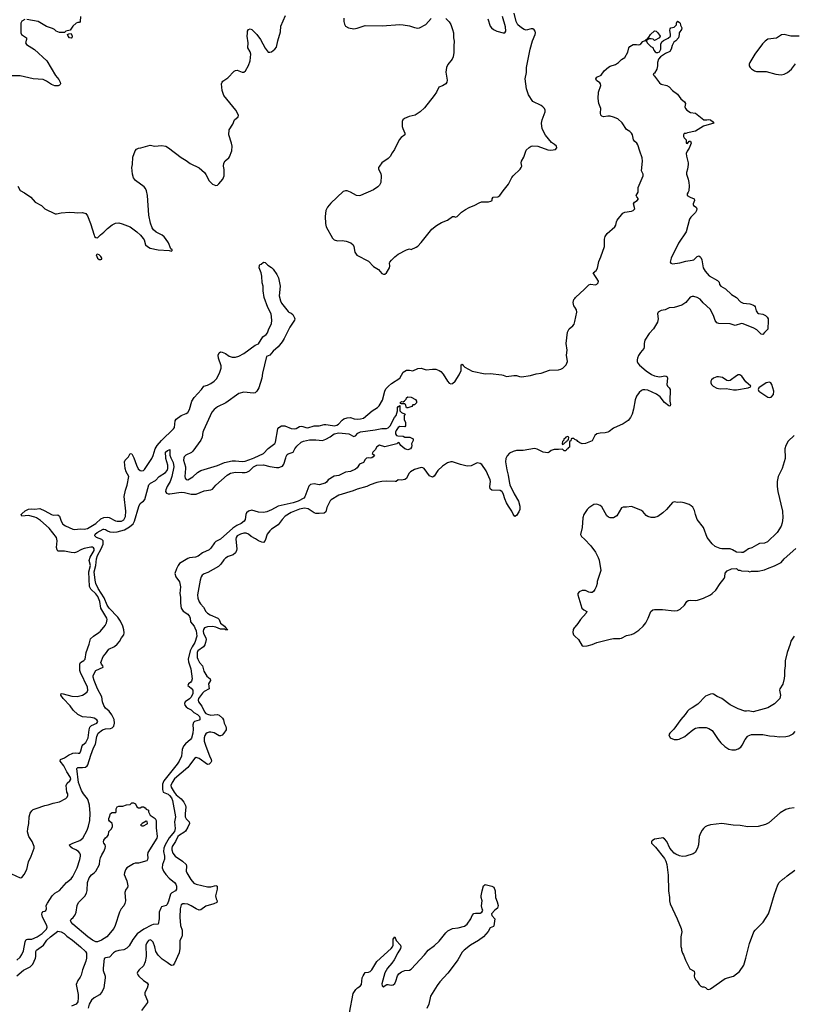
# Model space of a CAD drawing. Header units: inches. Extents: x 1934316 to 2140091, y 524953 to 667329.
# Tile 351 of 384: x 2083244 to 2092660, y 593349 to 605331. Entities that reach past the tile are written whole.
import ezdxf

# ---------------------------------------------------------------- set-up
doc = ezdxf.new("R2010")
doc.units = ezdxf.units.IN
doc.header["$MEASUREMENT"] = 0
for name, color, linetype in [('C0589', 7, 'Continuous'), ('C0599', 7, 'Continuous'), ('C0680', 7, 'Continuous'), ('C0690', 7, 'Continuous')]:
    doc.layers.add(name, color=color, linetype=linetype)

msp = doc.modelspace()

# ---------------------------------------------------------------- linework, layer by layer
at = {"layer": 'C0589', "color": 5}
for points, elevation in [([(2083090, 594962), (2083250, 594887), (2083270, 594891), (2083299, 594930), (2083329, 594990), (2083350, 595082), (2083385, 595150), (2083419, 595250), (2083421, 595270), (2083414, 595290), (2083395, 595330), (2083357, 595390), (2083341, 595450), (2083344, 595490), (2083357, 595550), (2083358, 595630), (2083370, 595675), (2083390, 595704), (2083410, 595719), (2083446, 595734), (2083550, 595767), (2083590, 595775), (2083650, 595797), (2083730, 595815), (2083806, 595854), (2083822, 595870), (2083829, 595890), (2083829, 595910), (2083819, 595930), (2083811, 596010), (2083821, 596039), (2083854, 596070), (2083866, 596090), (2083864, 596110), (2083818, 596178), (2083783, 596250), (2083738, 596310), (2083741, 596330), (2083790, 596349), (2083840, 596380), (2083890, 596404), (2083929, 596409), (2083956, 596404), (2083974, 596406), (2083988, 596432), (2084005, 596495), (2084013, 596507), (2084050, 596535), (2084077, 596590), (2084088, 596690), (2084099, 596721), (2084119, 596741), (2084183, 596770), (2084194, 596790), (2084181, 596810), (2084149, 596830), (2084110, 596841), (2084010, 596848), (2083950, 596876), (2083893, 596930), (2083860, 596980), (2083773, 597070), (2083746, 597110), (2083747, 597130), (2083772, 597128), (2083879, 597099), (2083945, 597095), (2084007, 597113), (2084040, 597130), (2084064, 597150), (2084073, 597170), (2084068, 597210), (2083985, 597385), (2083978, 597410), (2083978, 597490), (2083986, 597510), (2084026, 597534), (2084039, 597550), (2084053, 597630), (2084089, 597730), (2084105, 597795), (2084141, 597830), (2084208, 597872), (2084229, 597891), (2084283, 597957), (2084301, 597990), (2084309, 598030), (2084305, 598050), (2084267, 598107), (2084232, 598170), (2084218, 598250), (2084196, 598310), (2084170, 598345), (2084110, 598400), (2084092, 598432), (2084085, 598610), (2084104, 598690), (2084089, 598750), (2084102, 598790), (2084150, 598870), (2084152, 598892), (2084144, 598904), (2084130, 598912), (2084110, 598912), (2084030, 598896), (2083997, 598883), (2083936, 598850), (2083910, 598845), (2083870, 598847), (2083790, 598862), (2083710, 598865), (2083699, 598879), (2083692, 598910), (2083702, 598990), (2083693, 599030), (2083602, 599142), (2083496, 599236), (2083450, 599268), (2083430, 599277), (2083350, 599296), (2083270, 599290), (2083264, 599310), (2083270, 599317), (2083310, 599353), (2083350, 599376), (2083390, 599379), (2083430, 599375), (2083490, 599381), (2083550, 599355), (2083630, 599309), (2083650, 599303), (2083710, 599306), (2083730, 599288), (2083748, 599230), (2083770, 599190), (2083802, 599170), (2083890, 599132), (2083910, 599128), (2083986, 599134), (2084030, 599132), (2084070, 599140), (2084170, 599200), (2084230, 599257), (2084270, 599274), (2084310, 599277), (2084333, 599273), (2084410, 599231), (2084430, 599227), (2084482, 599230), (2084510, 599246), (2084530, 599285), (2084536, 599350), (2084516, 599530), (2084533, 599607), (2084553, 599667), (2084571, 599770), (2084538, 599830), (2084526, 599870), (2084519, 599950), (2084527, 599970), (2084557, 600000)], 180), ([(2083210, 593888), (2083250, 593921), (2083270, 593955), (2083290, 593999), (2083310, 594110), (2083324, 594136), (2083339, 594141), (2083390, 594142), (2083455, 594170), (2083519, 594210), (2083570, 594265), (2083579, 594290), (2083575, 594310), (2083522, 594410), (2083512, 594448), (2083516, 594464), (2083530, 594479), (2083550, 594482), (2083564, 594490), (2083569, 594511), (2083568, 594552), (2083581, 594579), (2083639, 594670), (2083670, 594700), (2083730, 594736), (2083812, 594830), (2083870, 594878), (2083890, 594904), (2083944, 595010), (2083976, 595110), (2083985, 595150), (2083984, 595170), (2083977, 595190), (2083958, 595210), (2083929, 595229), (2083884, 595250), (2083858, 595270), (2083849, 595290), (2083889, 595310), (2083977, 595343), (2084011, 595370), (2084064, 595470), (2084083, 595517), (2084096, 595584), (2084101, 595670), (2084092, 595772), (2084079, 595830), (2084070, 595850), (2084019, 595910), (2083996, 595950), (2083959, 596050), (2083941, 596219), (2083950, 596232), (2084010, 596230), (2084044, 596236), (2084064, 596250), (2084075, 596265), (2084110, 596382), (2084143, 596470), (2084165, 596515), (2084182, 596610), (2084199, 596650), (2084250, 596690), (2084290, 596701), (2084350, 596706), (2084370, 596714), (2084388, 596732), (2084397, 596770), (2084393, 596813), (2084367, 596870), (2084335, 596915), (2084290, 596954), (2084267, 596987), (2084253, 597030), (2084245, 597090), (2084190, 597190), (2084150, 597288), (2084139, 597330), (2084139, 597350), (2084171, 597410), (2084262, 597450), (2084257, 597470), (2084240, 597490), (2084232, 597510), (2084258, 597582), (2084290, 597615), (2084330, 597670), (2084396, 597704), (2084430, 597730), (2084457, 597763), (2084483, 597810), (2084510, 597845), (2084517, 597870), (2084513, 597907), (2084499, 597950), (2084472, 598012), (2084439, 598059), (2084331, 598170), (2084310, 598206), (2084274, 598294), (2084199, 598410), (2084170, 598470), (2084161, 598510), (2084152, 598610), (2084172, 598690), (2084180, 598770), (2084193, 598810), (2084237, 598890), (2084258, 598950), (2084260, 598970), (2084258, 598990), (2084245, 599005), (2084180, 599030), (2084157, 599050), (2084163, 599070), (2084187, 599090), (2084261, 599130), (2084270, 599133), (2084290, 599129), (2084311, 599111), (2084340, 599100), (2084390, 599095), (2084430, 599097), (2084518, 599122), (2084581, 599159), (2084624, 599196), (2084641, 599230), (2084694, 599406), (2084710, 599442), (2084730, 599461), (2084750, 599470), (2084768, 599492), (2084817, 599670), (2084835, 599690), (2084895, 599725), (2084941, 599770), (2085019, 599821), (2085037, 599843), (2085045, 599870), (2085048, 599910), (2085022, 599990), (2085022, 600000)], 160), ([(2087531, 600000), (2087530, 599999), (2087510, 599995), (2087490, 599999), (2087466, 599994), (2087450, 599978), (2087430, 599944), (2087378, 599922), (2087350, 599877), (2087330, 599863), (2087270, 599832), (2087210, 599826), (2087130, 599785), (2087070, 599776), (2086998, 599730), (2086978, 599702), (2086962, 599690), (2086890, 599672), (2086870, 599673), (2086830, 599683), (2086785, 599675), (2086765, 599655), (2086716, 599524), (2086703, 599510), (2086635, 599470), (2086571, 599450), (2086390, 599412), (2086310, 599365), (2086250, 599340), (2086210, 599335), (2086150, 599337), (2086070, 599361), (2086029, 599351), (2086005, 599330), (2085998, 599310), (2085990, 599250), (2085976, 599230), (2085939, 599201), (2085885, 599175), (2085837, 599143), (2085690, 599011), (2085630, 598981), (2085615, 598965), (2085570, 598899), (2085550, 598881), (2085470, 598844), (2085418, 598802), (2085382, 598790), (2085310, 598783), (2085290, 598775), (2085188, 598712), (2085171, 598690), (2085151, 598650), (2085131, 598590), (2085146, 598550), (2085187, 598490), (2085193, 598470), (2085200, 598430), (2085195, 598350), (2085202, 598302), (2085202, 598230), (2085210, 598170), (2085232, 598132), (2085290, 598098), (2085312, 598070), (2085319, 598050), (2085324, 598004), (2085369, 597950), (2085377, 597930), (2085390, 597894), (2085400, 597830), (2085377, 597750), (2085342, 597698), (2085318, 597650), (2085294, 597550), (2085298, 597518), (2085328, 597430), (2085342, 597310), (2085337, 597283), (2085328, 597270), (2085298, 597250), (2085292, 597230), (2085330, 597198), (2085351, 597171), (2085353, 597130), (2085330, 597087), (2085310, 597065), (2085260, 597030), (2085249, 597010), (2085255, 596990), (2085270, 596968), (2085290, 596951), (2085332, 596932), (2085362, 596902), (2085410, 596877), (2085432, 596850), (2085437, 596830), (2085435, 596810), (2085430, 596805), (2085370, 596790), (2085361, 596779), (2085352, 596750), (2085356, 596696), (2085352, 596650), (2085334, 596586), (2085324, 596570), (2085262, 596518), (2085239, 596490), (2085223, 596450), (2085212, 596370), (2085186, 596310), (2085160, 596270), (2084997, 596070), (2084981, 596030), (2084982, 595962), (2084991, 595931), (2085050, 595905), (2085067, 595890), (2085090, 595860), (2085105, 595830), (2085140, 595630), (2085130, 595570), (2085138, 595490), (2085130, 595453), (2085065, 595375), (2085014, 595290), (2084998, 595250), (2084995, 595210), (2085005, 595150), (2085006, 595114), (2084982, 595050), (2084980, 595010), (2084996, 594970), (2085024, 594930), (2085065, 594885), (2085129, 594830), (2085143, 594810), (2085152, 594788), (2085153, 594750), (2085141, 594730), (2085095, 594705), (2085080, 594690), (2085056, 594604), (2085038, 594562), (2085028, 594552), (2084970, 594534), (2084961, 594519), (2084943, 594470), (2084942, 594390), (2084930, 594325), (2084870, 594319), (2084850, 594313), (2084756, 594264), (2084675, 594205), (2084623, 594137), (2084578, 594062), (2084547, 594033), (2084510, 594014), (2084450, 594005), (2084410, 593992), (2084384, 593976), (2084338, 593922), (2084287, 593913), (2084274, 593906), (2084258, 593790), (2084261, 593761), (2084283, 593690), (2084285, 593670), (2084270, 593550), (2084244, 593496), (2084217, 593463), (2084150, 593430), (2084119, 593401), (2084090, 593350), (2084076, 593304)], 160), ([(2084633, 600000), (2084664, 599910), (2084686, 599866), (2084710, 599845), (2084730, 599841), (2084750, 599846), (2084763, 599857), (2084854, 599990), (2084858, 600000)], 180), ([(2089166, 600000), (2089162, 599990), (2089158, 599950), (2089172, 599852), (2089191, 599790), (2089201, 599710), (2089211, 599670), (2089261, 599561), (2089313, 599470), (2089332, 599410), (2089330, 599370), (2089319, 599341), (2089290, 599299), (2089270, 599285), (2089250, 599313), (2089234, 599350), (2089192, 599410), (2089170, 599450), (2089150, 599499), (2089134, 599554), (2089120, 599580), (2089110, 599591), (2089090, 599602), (2088990, 599605), (2088970, 599622), (2088965, 599650), (2088974, 599710), (2088972, 599730), (2088921, 599841), (2088870, 599916), (2088850, 599930), (2088810, 599938), (2088738, 599902), (2088690, 599899), (2088610, 599917), (2088510, 599950), (2088490, 599951), (2088450, 599937), (2088390, 599896), (2088335, 599845), (2088290, 599775), (2088270, 599764), (2088230, 599782), (2088168, 599868), (2088150, 599878), (2088130, 599880), (2088050, 599859), (2088001, 599830), (2087981, 599810), (2087953, 599747), (2087930, 599736), (2087890, 599727), (2087850, 599730), (2087828, 599712), (2087812, 599710), (2087710, 599716), (2087650, 599711), (2087590, 599699), (2087510, 599671), (2087468, 599650), (2087350, 599619), (2087304, 599596), (2087130, 599546), (2087036, 599490), (2087023, 599477), (2086984, 599396), (2086970, 599341), (2086950, 599325), (2086890, 599320), (2086850, 599322), (2086830, 599329), (2086757, 599377), (2086710, 599386), (2086650, 599375), (2086550, 599332), (2086477, 599290), (2086437, 599250), (2086390, 599185), (2086310, 599131), (2086287, 599110), (2086258, 599070), (2086230, 598994), (2086210, 598970), (2086190, 598972), (2086150, 598989), (2086115, 599015), (2086063, 599043), (2086030, 599070), (2086002, 599082), (2085970, 599083), (2085933, 599070), (2085890, 599048), (2085878, 599030), (2085876, 599010), (2085886, 598890), (2085883, 598870), (2085870, 598844), (2085843, 598817), (2085783, 598797), (2085750, 598780), (2085730, 598759), (2085694, 598706), (2085662, 598678), (2085535, 598605), (2085491, 598589), (2085466, 598570), (2085453, 598550), (2085439, 598510), (2085410, 598330), (2085414, 598290), (2085430, 598247), (2085444, 598224), (2085482, 598182), (2085509, 598130), (2085531, 598110), (2085564, 598090), (2085657, 598050), (2085672, 598032), (2085689, 597989), (2085737, 597950), (2085760, 597920), (2085773, 597910), (2085770, 597902), (2085750, 597906), (2085735, 597915), (2085690, 597916), (2085630, 597939), (2085590, 597945), (2085530, 597943), (2085494, 597930), (2085482, 597910), (2085478, 597890), (2085483, 597863), (2085509, 597810), (2085513, 597790), (2085507, 597750), (2085497, 597723), (2085480, 597700), (2085413, 597650), (2085405, 597630), (2085406, 597570), (2085411, 597550), (2085431, 597510), (2085468, 597468), (2085484, 597404), (2085523, 597343), (2085563, 597310), (2085565, 597290), (2085542, 597250), (2085552, 597190), (2085490, 597156), (2085470, 597137), (2085422, 597070), (2085416, 597050), (2085420, 597030), (2085459, 596979), (2085495, 596910), (2085511, 596890), (2085530, 596878), (2085570, 596869), (2085650, 596876), (2085670, 596869), (2085713, 596833), (2085726, 596810), (2085734, 596770), (2085752, 596730), (2085757, 596710), (2085755, 596690), (2085730, 596647), (2085710, 596626), (2085690, 596615), (2085670, 596618), (2085610, 596651), (2085570, 596661), (2085550, 596661), (2085527, 596653), (2085510, 596639), (2085499, 596621), (2085489, 596590), (2085491, 596550), (2085508, 596490), (2085553, 596373), (2085576, 596330), (2085578, 596310), (2085569, 596290), (2085550, 596272), (2085530, 596267), (2085430, 596339), (2085390, 596351), (2085370, 596342), (2085316, 596264), (2085289, 596231), (2085130, 596095), (2085099, 596050), (2085084, 596010), (2085086, 595990), (2085124, 595930), (2085150, 595899), (2085210, 595850), (2085240, 595810), (2085262, 595770), (2085268, 595748), (2085259, 595670), (2085260, 595630), (2085270, 595606), (2085306, 595570), (2085309, 595550), (2085290, 595503), (2085264, 595456), (2085242, 595438), (2085190, 595409), (2085169, 595390), (2085140, 595330), (2085099, 595270), (2085094, 595250), (2085095, 595230), (2085108, 595190), (2085138, 595150), (2085224, 595090), (2085269, 595050), (2085275, 595030), (2085272, 594970), (2085279, 594950), (2085325, 594870), (2085365, 594825), (2085392, 594812), (2085530, 594779), (2085570, 594779), (2085630, 594795), (2085648, 594788), (2085649, 594750), (2085629, 594669), (2085634, 594634), (2085648, 594610), (2085643, 594590), (2085608, 594570), (2085510, 594543), (2085450, 594500), (2085430, 594496), (2085390, 594510), (2085330, 594548), (2085290, 594566), (2085250, 594574), (2085230, 594573), (2085210, 594558), (2085199, 594510), (2085192, 594410), (2085201, 594310), (2085223, 594250), (2085223, 594190), (2085219, 594170), (2085194, 594126), (2085193, 594030), (2085185, 593975), (2085130, 593849), (2085110, 593826), (2085090, 593822), (2085070, 593832), (2085039, 593859), (2084980, 593900), (2084928, 593948), (2084902, 593990), (2084888, 594050), (2084870, 594104), (2084850, 594127), (2084830, 594132), (2084810, 594124), (2084798, 594110), (2084790, 594099), (2084781, 594070), (2084782, 593930), (2084772, 593868), (2084750, 593818), (2084699, 593770), (2084683, 593750), (2084674, 593730), (2084680, 593710), (2084696, 593690), (2084750, 593638), (2084794, 593610), (2084806, 593590), (2084794, 593546), (2084774, 593510), (2084768, 593490), (2084769, 593470), (2084799, 593390), (2084798, 593370), (2084726, 593274)], 180), ([(2085085, 600000), (2085110, 599943), (2085120, 599890), (2085095, 599770), (2085075, 599710), (2085039, 599650), (2085022, 599610), (2085020, 599590), (2085030, 599570), (2085050, 599563), (2085070, 599563), (2085210, 599582), (2085250, 599577), (2085330, 599557), (2085390, 599558), (2085490, 599599), (2085570, 599608), (2085590, 599619), (2085633, 599667), (2085771, 599790), (2085810, 599813), (2085870, 599825), (2085950, 599820), (2085990, 599821), (2086010, 599825), (2086039, 599841), (2086090, 599891), (2086130, 599910), (2086210, 599913), (2086290, 599894), (2086370, 599881), (2086398, 599882), (2086430, 599892), (2086441, 599899), (2086459, 599921), (2086482, 600000)], 160), ([(2085241, 600000), (2085241, 599999), (2085237, 599970), (2085261, 599890), (2085263, 599870), (2085253, 599770), (2085258, 599750), (2085270, 599735), (2085290, 599733), (2085310, 599742), (2085350, 599769), (2085410, 599822), (2085450, 599845), (2085650, 599905), (2085737, 599943), (2085830, 599961), (2085870, 599962), (2085950, 599953), (2085990, 599959), (2086077, 599990), (2086099, 600000)], 180), ([(2090000, 597940), (2089991, 597930), (2089979, 597910), (2089975, 597875), (2089984, 597844), (2090000, 597830)], 220), ([(2087256, 593244), (2087301, 593479), (2087336, 593530), (2087355, 593550), (2087389, 593571), (2087403, 593590), (2087412, 593670), (2087423, 593697), (2087450, 593735), (2087490, 593741), (2087511, 593749), (2087530, 593770), (2087590, 593869), (2087767, 594030), (2087781, 594050), (2087788, 594070), (2087790, 594142), (2087809, 594170), (2087826, 594126), (2087878, 594070), (2087882, 594050), (2087879, 594030), (2087845, 593975), (2087803, 593890), (2087774, 593850), (2087719, 593790), (2087688, 593732), (2087650, 593598), (2087654, 593574), (2087670, 593556), (2087681, 593570), (2087711, 593589), (2087730, 593590), (2087745, 593585), (2087770, 593584), (2087790, 593588), (2087810, 593604), (2087823, 593630), (2087843, 593697), (2087860, 593720), (2087890, 593746), (2087930, 593761), (2087990, 593765), (2088010, 593777), (2088170, 593952), (2088216, 594010), (2088294, 594066), (2088350, 594116), (2088430, 594218), (2088456, 594244), (2088510, 594270), (2088579, 594281), (2088658, 594302), (2088690, 594326), (2088736, 594390), (2088751, 594430), (2088770, 594454), (2088790, 594460), (2088850, 594460), (2088869, 594470), (2088880, 594490), (2088871, 594511), (2088866, 594546), (2088874, 594610), (2088860, 594650), (2088862, 594670), (2088871, 594730), (2088889, 594790), (2088910, 594807), (2088990, 594787), (2089014, 594774), (2089030, 594730), (2089035, 594650), (2089057, 594597), (2089067, 594550), (2089060, 594520), (2089026, 594494), (2088986, 594450), (2088990, 594430), (2089025, 594390), (2089015, 594305), (2089010, 594295), (2088970, 594278), (2088945, 594235), (2088890, 594170), (2088830, 594124), (2088729, 594070), (2088655, 594010), (2088630, 593983), (2088575, 593890), (2088531, 593830), (2088455, 593730), (2088357, 593623), (2088323, 593577), (2088245, 593450), (2088238, 593430), (2088224, 593350), (2088201, 593299)], 180), ([(2083210, 593694), (2083290, 593766), (2083373, 593807), (2083402, 593838), (2083437, 593910), (2083441, 593930), (2083441, 593990), (2083450, 594010), (2083533, 594067), (2083573, 594130), (2083618, 594170), (2083710, 594238), (2083750, 594231), (2083785, 594210), (2083819, 594179), (2083887, 594130), (2083984, 594050), (2084046, 593990), (2084056, 593970), (2084058, 593950), (2084056, 593910), (2084047, 593873), (2084009, 593770), (2083994, 593706), (2083980, 593680), (2083950, 593639), (2083930, 593590), (2083954, 593470), (2083955, 593430), (2083950, 593379), (2083930, 593350), (2083875, 593325)], 140)]:
    msp.add_lwpolyline(points, dxfattribs=dict(at, elevation=elevation))
at = {"layer": 'C0589', "color": 5, "elevation": 140}
for points in [[(2084690, 595742), (2084710, 595742), (2084730, 595752), (2084750, 595752), (2084770, 595742), (2084785, 595725), (2084812, 595710), (2084812, 595690), (2084832, 595650), (2084892, 595612), (2084904, 595584), (2084905, 595495), (2084916, 595390), (2084913, 595370), (2084805, 595195), (2084799, 595170), (2084805, 595130), (2084801, 595110), (2084790, 595094), (2084692, 595068), (2084650, 595066), (2084630, 595060), (2084550, 595010), (2084533, 594987), (2084518, 594950), (2084515, 594930), (2084548, 594850), (2084562, 594790), (2084555, 594770), (2084534, 594746), (2084525, 594710), (2084533, 594610), (2084523, 594577), (2084510, 594549), (2084479, 594510), (2084457, 594470), (2084408, 594310), (2084388, 594270), (2084303, 594170), (2084239, 594130), (2084190, 594108), (2084170, 594110), (2084130, 594129), (2084073, 594170), (2083890, 594326), (2083869, 594350), (2083862, 594370), (2083870, 594386), (2083896, 594404), (2083921, 594439), (2083931, 594470), (2083943, 594550), (2083960, 594590), (2084035, 594665), (2084059, 594701), (2084066, 594734), (2084069, 594831), (2084091, 594890), (2084116, 594924), (2084152, 594948), (2084171, 594969), (2084215, 595050), (2084219, 595101), (2084227, 595130), (2084243, 595170), (2084270, 595210), (2084285, 595250), (2084287, 595270), (2084283, 595290), (2084270, 595310), (2084266, 595326), (2084270, 595346), (2084290, 595376), (2084309, 595390), (2084324, 595410), (2084328, 595452), (2084358, 595482), (2084373, 595510), (2084374, 595530), (2084369, 595550), (2084336, 595576), (2084329, 595589), (2084329, 595610), (2084339, 595630), (2084349, 595671), (2084370, 595682), (2084410, 595682), (2084415, 595685), (2084418, 595690), (2084418, 595730), (2084429, 595751), (2084450, 595762), (2084500, 595760), (2084543, 595777), (2084590, 595782), (2084610, 595802), (2084630, 595802), (2084652, 595790), (2084670, 595754)], [(2084784, 595576), (2084734, 595550), (2084714, 595530), (2084730, 595522), (2084750, 595522), (2084795, 595545), (2084798, 595550), (2084795, 595575)]]:
    msp.add_lwpolyline(points, close=True, dxfattribs=at)
at = {"layer": 'C0599', "color": 5, "elevation": 220}
for points in [[(2092560, 600000), (2092560, 599990), (2092522, 599870), (2092475, 599770), (2092461, 599710), (2092463, 599650), (2092470, 599590), (2092528, 599350), (2092532, 599270), (2092524, 599210), (2092510, 599169), (2092464, 599090), (2092344, 598976), (2092310, 598962), (2092250, 598957), (2092210, 598938), (2092156, 598904), (2092116, 598890), (2092070, 598859), (2092050, 598849), (2092030, 598846), (2091970, 598853), (2091921, 598881), (2091891, 598891), (2091790, 598893), (2091770, 598897), (2091710, 598922), (2091670, 598952), (2091610, 599030), (2091567, 599150), (2091490, 599250), (2091468, 599310), (2091457, 599357), (2091437, 599397), (2091417, 599417), (2091390, 599430), (2091330, 599452), (2091290, 599460), (2091250, 599457), (2091210, 599462), (2091190, 599455), (2091116, 599370), (2091070, 599330), (2091010, 599285), (2090970, 599273), (2090930, 599273), (2090890, 599285), (2090870, 599297), (2090827, 599347), (2090804, 599364), (2090690, 599407), (2090630, 599397), (2090590, 599400), (2090570, 599391), (2090510, 599293), (2090470, 599270), (2090430, 599270), (2090410, 599277), (2090390, 599293), (2090330, 599401), (2090310, 599418), (2090270, 599435), (2090230, 599430), (2090171, 599390), (2090150, 599370), (2090110, 599310), (2090099, 599270), (2090089, 599150), (2090068, 599068), (2090081, 599041), (2090117, 599010), (2090194, 598930), (2090251, 598850), (2090285, 598785), (2090295, 598755), (2090316, 598630), (2090273, 598493), (2090272, 598470), (2090261, 598430), (2090244, 598396), (2090228, 598372), (2090210, 598359), (2090190, 598359), (2090170, 598364), (2090130, 598384), (2090090, 598384), (2090052, 598370), (2090036, 598350), (2090035, 598330), (2090087, 598170), (2090110, 598150), (2090147, 598130), (2090137, 598110), (2090068, 598030), (2090038, 597982), (2090000, 597940)], [(2090000, 597830), (2090045, 597790), (2090090, 597712), (2090106, 597706), (2090150, 597711), (2090212, 597728), (2090270, 597751), (2090430, 597791), (2090470, 597799), (2090550, 597801), (2090570, 597806), (2090630, 597836), (2090690, 597851), (2090717, 597863), (2090779, 597901), (2090834, 597950), (2090864, 597990), (2090892, 598048), (2090924, 598130), (2090949, 598151), (2090970, 598155), (2091067, 598153), (2091210, 598136), (2091250, 598141), (2091281, 598159), (2091335, 598205), (2091363, 598250), (2091378, 598262), (2091410, 598268), (2091470, 598265), (2091492, 598268), (2091567, 598293), (2091650, 598331), (2091673, 598347), (2091717, 598390), (2091770, 598471), (2091818, 598530), (2091828, 598550), (2091830, 598594), (2091856, 598624), (2091906, 598650), (2091970, 598654), (2091990, 598634), (2092010, 598634), (2092030, 598625), (2092110, 598618), (2092130, 598611), (2092150, 598618), (2092230, 598618), (2092310, 598636), (2092346, 598654), (2092430, 598684), (2092510, 598727), (2092550, 598771), (2092690, 598894)], [(2092671, 597830), (2092631, 597770), (2092622, 597730), (2092585, 597630), (2092562, 597530), (2092561, 597470), (2092553, 597410), (2092554, 597350), (2092547, 597313), (2092530, 597244), (2092496, 597190), (2092491, 597170), (2092502, 597110), (2092496, 597070), (2092430, 597006), (2092350, 596959), (2092170, 596909), (2092110, 596919), (2092090, 596915), (2092070, 596917), (2091990, 596943), (2091890, 596994), (2091790, 597070), (2091734, 597094), (2091690, 597125), (2091670, 597129), (2091650, 597125), (2091590, 597097), (2091498, 597002), (2091430, 596955), (2091390, 596936), (2091370, 596918), (2091344, 596876), (2091290, 596816), (2091204, 596696), (2091158, 596650), (2091145, 596630), (2091162, 596590), (2091210, 596571), (2091250, 596571), (2091270, 596576), (2091338, 596610), (2091369, 596631), (2091438, 596690), (2091470, 596711), (2091510, 596718), (2091597, 596717), (2091630, 596705), (2091670, 596682), (2091745, 596570), (2091778, 596530), (2091828, 596488), (2091875, 596455), (2091910, 596445), (2091930, 596445), (2091954, 596446), (2091990, 596458), (2092020, 596480), (2092039, 596501), (2092074, 596570), (2092102, 596610), (2092110, 596618), (2092150, 596631), (2092290, 596633), (2092370, 596615), (2092430, 596613), (2092490, 596603), (2092570, 596608), (2092610, 596617), (2092658, 596642), (2092684, 596670)], [(2092670, 595742), (2092610, 595733), (2092570, 595721), (2092501, 595679), (2092361, 595559), (2092321, 595539), (2092230, 595514), (2092107, 595507), (2092014, 595526), (2091926, 595530), (2091790, 595550), (2091650, 595534), (2091610, 595521), (2091588, 595510), (2091568, 595490), (2091550, 595469), (2091528, 595430), (2091515, 595390), (2091505, 595290), (2091495, 595250), (2091464, 595196), (2091441, 595179), (2091350, 595152), (2091310, 595149), (2091276, 595156), (2091230, 595176), (2091210, 595190), (2091180, 595220), (2091158, 595250), (2091119, 595330), (2091090, 595364), (2091070, 595374), (2091050, 595373), (2090970, 595357), (2090940, 595340), (2090932, 595330), (2090932, 595310), (2090982, 595262), (2091090, 595125), (2091107, 595090), (2091119, 595050), (2091138, 594922), (2091139, 594730), (2091151, 594650), (2091151, 594610), (2091161, 594570), (2091247, 594390), (2091293, 594273), (2091301, 594230), (2091291, 594169), (2091291, 594051), (2091298, 594030), (2091298, 594010), (2091311, 593971), (2091325, 593950), (2091347, 593887), (2091400, 593780), (2091454, 593754), (2091457, 593730), (2091451, 593690), (2091455, 593675), (2091470, 593652), (2091491, 593631), (2091512, 593592), (2091534, 593570), (2091550, 593562), (2091570, 593562), (2091590, 593552), (2091610, 593532), (2091630, 593531), (2091650, 593538), (2091830, 593665), (2091930, 593691), (2091970, 593719), (2092005, 593750), (2092056, 593824), (2092083, 593910), (2092126, 594090), (2092181, 594230), (2092194, 594250), (2092292, 594348), (2092357, 594450), (2092379, 594510), (2092429, 594690), (2092470, 594802), (2092486, 594830), (2092530, 594871), (2092550, 594881), (2092586, 594914), (2092680, 594980)]]:
    msp.add_lwpolyline(points, dxfattribs=at)
at = {"layer": 'C0680', "color": 5}
for points, elevation in [([(2088430, 605345), (2088470, 605306), (2088490, 605271), (2088510, 605211), (2088522, 605170), (2088525, 605110), (2088533, 605070), (2088527, 605010), (2088528, 604930), (2088520, 604880), (2088507, 604850), (2088455, 604785), (2088438, 604750), (2088432, 604690), (2088445, 604595), (2088443, 604570), (2088431, 604550), (2088390, 604525), (2088347, 604510), (2088316, 604450), (2088288, 604410), (2088170, 604260), (2088119, 604210), (2088059, 604170), (2087986, 604154), (2087927, 604130), (2087907, 604113), (2087900, 604090), (2087900, 604030), (2087907, 604007), (2087933, 603950), (2087931, 603930), (2087885, 603895), (2087863, 603870), (2087806, 603750), (2087777, 603710), (2087754, 603666), (2087730, 603643), (2087651, 603590), (2087622, 603550), (2087613, 603530), (2087613, 603510), (2087640, 603460), (2087645, 603430), (2087638, 603350), (2087623, 603317), (2087603, 603297), (2087550, 603261), (2087391, 603190), (2087374, 603186), (2087345, 603190), (2087270, 603231), (2087230, 603248), (2087210, 603250), (2087180, 603240), (2087030, 603098), (2086990, 603050), (2086972, 603010), (2086963, 602937), (2086966, 602850), (2086976, 602810), (2087050, 602671), (2087070, 602650), (2087110, 602638), (2087170, 602642), (2087217, 602637), (2087276, 602616), (2087302, 602590), (2087310, 602570), (2087323, 602503), (2087347, 602467), (2087490, 602393), (2087549, 602329), (2087609, 602289), (2087650, 602244), (2087670, 602234), (2087690, 602235), (2087710, 602251), (2087744, 602310), (2087749, 602330), (2087746, 602370), (2087750, 602378), (2087770, 602406), (2087810, 602446), (2087850, 602476), (2087950, 602532), (2087990, 602542), (2088010, 602534), (2088070, 602561), (2088090, 602576), (2088130, 602619), (2088260, 602780), (2088315, 602825), (2088379, 602861), (2088450, 602890), (2088510, 602934), (2088530, 602937), (2088550, 602927), (2088570, 602935), (2088621, 602990), (2088670, 603022), (2088713, 603047), (2088785, 603075), (2088836, 603104), (2088866, 603114), (2088950, 603114), (2088979, 603121), (2088995, 603130), (2088995, 603150), (2089008, 603170), (2089063, 603177), (2089089, 603190), (2089129, 603250), (2089192, 603328), (2089234, 603410), (2089249, 603430), (2089334, 603510), (2089349, 603530), (2089357, 603550), (2089349, 603590), (2089353, 603610), (2089381, 603659), (2089410, 603742), (2089443, 603777), (2089469, 603791), (2089490, 603796), (2089550, 603793), (2089670, 603746), (2089710, 603742), (2089766, 603750), (2089782, 603770), (2089776, 603790), (2089755, 603810), (2089716, 603836), (2089644, 603924), (2089604, 604004), (2089595, 604070), (2089602, 604110), (2089639, 604210), (2089640, 604230), (2089632, 604250), (2089612, 604272), (2089590, 604287), (2089490, 604335), (2089436, 604416), (2089411, 604490), (2089397, 604610), (2089412, 604688), (2089413, 604750), (2089455, 604970), (2089487, 605073), (2089518, 605150), (2089521, 605170), (2089517, 605190), (2089507, 605207), (2089490, 605219), (2089470, 605220), (2089410, 605205), (2089382, 605210), (2089350, 605230), (2089308, 605270), (2089285, 605310), (2089261, 605410)], 220), ([(2083308, 605332), (2083270, 605314), (2083256, 605290), (2083256, 605170), (2083265, 605150), (2083325, 605110), (2083327, 605090), (2083315, 605050), (2083326, 605030), (2083426, 604966), (2083576, 604830), (2083681, 604650), (2083722, 604602), (2083738, 604570), (2083741, 604550), (2083738, 604542), (2083728, 604532), (2083713, 604527), (2083670, 604526), (2083630, 604540), (2083570, 604582), (2083530, 604601), (2083410, 604611), (2083250, 604646), (2083150, 604647)], 220), ([(2083223, 603303), (2083251, 603251), (2083303, 603223), (2083378, 603170), (2083431, 603111), (2083511, 603071), (2083552, 603030), (2083674, 602970), (2083690, 602967), (2083750, 602979), (2083850, 602987), (2083910, 602986), (2083950, 602979), (2084010, 602983), (2084050, 602971), (2084070, 602942), (2084107, 602850), (2084152, 602710), (2084153, 602693), (2084170, 602682), (2084190, 602678), (2084226, 602714), (2084270, 602747), (2084313, 602790), (2084370, 602836), (2084410, 602855), (2084450, 602857), (2084490, 602847), (2084590, 602810), (2084668, 602748), (2084715, 602710), (2084747, 602670), (2084759, 602650), (2084776, 602590), (2084798, 602570), (2084830, 602551), (2084930, 602531), (2085064, 602524), (2085090, 602514), (2085098, 602522), (2085098, 602530), (2085083, 602543), (2085057, 602617), (2085019, 602670), (2085003, 602690), (2084977, 602710), (2084904, 602744), (2084874, 602774), (2084858, 602798), (2084835, 602855), (2084814, 602950), (2084800, 603190), (2084786, 603250), (2084775, 603275), (2084757, 603297), (2084652, 603372), (2084628, 603408), (2084617, 603450), (2084608, 603530), (2084616, 603570), (2084621, 603659), (2084650, 603735), (2084666, 603754), (2084690, 603768), (2084718, 603770), (2084830, 603803), (2084890, 603792), (2084970, 603800), (2085021, 603790), (2085057, 603770), (2085210, 603653), (2085270, 603618), (2085319, 603579), (2085429, 603529), (2085494, 603470), (2085510, 603448), (2085549, 603369), (2085590, 603331), (2085630, 603311), (2085650, 603318), (2085666, 603334), (2085717, 603390), (2085733, 603430), (2085733, 603507), (2085725, 603550), (2085730, 603586), (2085745, 603615), (2085789, 603650), (2085798, 603662), (2085825, 603735), (2085830, 603790), (2085822, 603830), (2085790, 603930), (2085795, 603990), (2085839, 604061), (2085858, 604110), (2085905, 604150), (2085907, 604170), (2085873, 604230), (2085730, 604410), (2085710, 604469), (2085699, 604550), (2085707, 604570), (2085718, 604582), (2085776, 604624), (2085856, 604704), (2085870, 604712), (2085890, 604715), (2085950, 604693), (2085970, 604692), (2085992, 604710), (2086030, 604775), (2086050, 604830), (2086059, 604910), (2086050, 604939), (2086021, 604990), (2086023, 605050), (2086014, 605130), (2086015, 605165), (2086018, 605190), (2086030, 605212), (2086050, 605218), (2086070, 605211), (2086131, 605150), (2086174, 605090), (2086230, 604983), (2086270, 604936), (2086290, 604935), (2086310, 604941), (2086349, 604970), (2086370, 604996), (2086386, 605074), (2086419, 605181), (2086423, 605250), (2086480, 605380)], 220), ([(2083986, 605370), (2083982, 605310), (2083970, 605298), (2083950, 605298), (2083930, 605289), (2083891, 605250), (2083858, 605202), (2083805, 605190), (2083790, 605175), (2083730, 605174), (2083688, 605190), (2083668, 605210), (2083645, 605225), (2083569, 605249), (2083469, 605309), (2083330, 605333)], 220), ([(2087190, 605350), (2087191, 605310), (2087198, 605278), (2087211, 605250), (2087245, 605230), (2087310, 605220), (2087350, 605226), (2087450, 605258), (2087654, 605254), (2087870, 605272), (2087910, 605270), (2087990, 605256), (2088050, 605236), (2088090, 605228), (2088110, 605230), (2088188, 605272), (2088250, 605345)], 220), ([(2088943, 605343), (2088970, 605252), (2088986, 605230), (2089011, 605210), (2089050, 605191), (2089128, 605172), (2089150, 605172), (2089159, 605190), (2089155, 605245), (2089119, 605370)], 240), ([(2084858, 600000), (2084870, 600028), (2084893, 600110), (2084916, 600150), (2084970, 600212), (2085114, 600350), (2085128, 600370), (2085135, 600450), (2085147, 600470), (2085210, 600514), (2085270, 600537), (2085290, 600550), (2085310, 600588), (2085338, 600690), (2085367, 600733), (2085458, 600830), (2085487, 600873), (2085530, 600883), (2085570, 600902), (2085610, 600930), (2085638, 600962), (2085676, 601030), (2085697, 601090), (2085697, 601117), (2085664, 601210), (2085660, 601250), (2085670, 601276), (2085690, 601287), (2085710, 601286), (2085750, 601268), (2085795, 601235), (2085830, 601223), (2085870, 601225), (2085910, 601238), (2085972, 601268), (2086108, 601370), (2086150, 601387), (2086205, 601470), (2086242, 601498), (2086260, 601520), (2086278, 601570), (2086308, 601630), (2086314, 601674), (2086304, 601750), (2086263, 601830), (2086219, 601950), (2086208, 602030), (2086206, 602086), (2086197, 602130), (2086192, 602210), (2086184, 602250), (2086160, 602310), (2086162, 602338), (2086168, 602350), (2086183, 602357), (2086210, 602381), (2086230, 602376), (2086264, 602344), (2086310, 602317), (2086330, 602294), (2086372, 602230), (2086392, 602188), (2086414, 602090), (2086404, 601970), (2086417, 601910), (2086430, 601882), (2086510, 601779), (2086521, 601770), (2086550, 601759), (2086570, 601742), (2086590, 601703), (2086593, 601690), (2086590, 601674), (2086530, 601590), (2086464, 601450), (2086438, 601410), (2086390, 601349), (2086330, 601296), (2086290, 601250), (2086249, 601231), (2086198, 601030), (2086190, 600970), (2086154, 600850), (2086131, 600809), (2086110, 600792), (2086090, 600785), (2085970, 600798), (2085910, 600783), (2085753, 600670), (2085650, 600618), (2085610, 600586), (2085584, 600556), (2085481, 600330), (2085474, 600310), (2085466, 600250), (2085450, 600215), (2085350, 600080), (2085334, 600066), (2085268, 600030), (2085246, 600010), (2085241, 600000)], 180), ([(2090000, 601832), (2089990, 601848), (2089983, 601870), (2089982, 601890), (2089990, 601924), (2090000, 601939)], 180), ([(2086099, 600000), (2086210, 600050), (2086270, 600112), (2086348, 600172), (2086356, 600190), (2086387, 600353), (2086397, 600370), (2086430, 600387), (2086470, 600388), (2086550, 600357), (2086587, 600353), (2086610, 600358), (2086650, 600380), (2086670, 600384), (2086690, 600382), (2086728, 600368), (2086750, 600365), (2086830, 600388), (2086890, 600388), (2086950, 600405), (2086970, 600406), (2087050, 600391), (2087077, 600390), (2087103, 600397), (2087126, 600410), (2087170, 600459), (2087188, 600472), (2087230, 600487), (2087270, 600490), (2087315, 600475), (2087350, 600471), (2087390, 600472), (2087430, 600483), (2087534, 600570), (2087599, 600610), (2087621, 600630), (2087659, 600701), (2087688, 600810), (2087702, 600838), (2087731, 600870), (2087770, 600902), (2087872, 600968), (2087910, 601040), (2087950, 601064), (2087990, 601066), (2088030, 601057), (2088090, 601086), (2088130, 601092), (2088190, 601070), (2088270, 601080), (2088310, 601078), (2088350, 601063), (2088370, 601050), (2088397, 601017), (2088450, 600931), (2088470, 600907), (2088490, 600901), (2088510, 600905), (2088543, 600930), (2088592, 601008), (2088618, 601062), (2088617, 601130), (2088630, 601139), (2088642, 601122), (2088663, 601103), (2088750, 601055), (2088910, 601022), (2088970, 601026), (2089110, 601011), (2089130, 601007), (2089170, 600987), (2089258, 601002), (2089290, 600999), (2089327, 600987), (2089350, 600985), (2089459, 601001), (2089530, 601022), (2089590, 601031), (2089694, 601066), (2089802, 601070), (2089830, 601077), (2089854, 601090), (2089896, 601130), (2089912, 601170), (2089900, 601250), (2089909, 601310), (2089895, 601390), (2089912, 601528), (2089933, 601567), (2089976, 601604), (2089993, 601627), (2090000, 601660)], 180), ([(2086482, 600000), (2086486, 600014), (2086501, 600039), (2086510, 600047), (2086571, 600069), (2086594, 600110), (2086619, 600141), (2086669, 600190), (2086698, 600202), (2086770, 600219), (2086850, 600218), (2086930, 600210), (2086970, 600225), (2087024, 600256), (2087070, 600290), (2087130, 600303), (2087250, 600292), (2087310, 600259), (2087330, 600267), (2087361, 600299), (2087390, 600314), (2087570, 600340), (2087650, 600358), (2087710, 600356), (2087730, 600364), (2087752, 600388), (2087805, 600490), (2087824, 600516), (2087841, 600570), (2087843, 600610), (2087850, 600625), (2087856, 600624), (2087870, 600634), (2087871, 600570), (2087890, 600551), (2087934, 600530), (2087925, 600515), (2087922, 600490), (2087925, 600465), (2087938, 600430), (2087938, 600390), (2087930, 600378), (2087870, 600382), (2087850, 600369), (2087826, 600330), (2087818, 600310), (2087818, 600290), (2087830, 600272), (2087845, 600265), (2087910, 600262), (2087932, 600252), (2087991, 600251), (2088032, 600230), (2088031, 600210), (2088011, 600170), (2088016, 600150), (2088014, 600130), (2088002, 600110), (2087970, 600098), (2087930, 600109), (2087882, 600150), (2087862, 600182), (2087850, 600186), (2087834, 600170), (2087690, 600133), (2087625, 600155), (2087590, 600134), (2087570, 600098), (2087542, 600070), (2087534, 600050), (2087562, 600030), (2087545, 600010), (2087531, 600000)], 160), ([(2090000, 600224), (2089990, 600233), (2089964, 600236), (2089954, 600230), (2089953, 600207), (2089938, 600202), (2089934, 600190), (2089934, 600130), (2089918, 600122), (2089914, 600110), (2089898, 600102), (2089890, 600086), (2089870, 600086), (2089850, 600106), (2089801, 600099), (2089750, 600100), (2089712, 600088), (2089690, 600070), (2089670, 600060), (2089614, 600070), (2089544, 600104), (2089511, 600111), (2089370, 600090), (2089290, 600090), (2089250, 600078), (2089205, 600055), (2089176, 600024), (2089166, 600000)], 180), ([(2084557, 600000), (2084567, 600010), (2084590, 600050), (2084610, 600048), (2084630, 600008), (2084633, 600000)], 180), ([(2085022, 600000), (2085019, 600070), (2085042, 600090), (2085065, 600095), (2085070, 600102), (2085073, 600093), (2085072, 600030), (2085085, 600000)], 160)]:
    msp.add_lwpolyline(points, dxfattribs=dict(at, elevation=elevation))
for points, elevation in [([(2083870, 605104), (2083849, 605110), (2083834, 605130), (2083826, 605150), (2083841, 605159), (2083870, 605162), (2083881, 605130), (2083878, 605110)], 220), ([(2084190, 602478), (2084174, 602470), (2084192, 602430), (2084210, 602412), (2084230, 602412), (2084242, 602418), (2084242, 602430), (2084230, 602448), (2084210, 602468)], 220), ([(2087950, 600606), (2087938, 600650), (2087930, 600658), (2087890, 600655), (2087880, 600660), (2087875, 600670), (2087890, 600685), (2087910, 600682), (2087929, 600691), (2087947, 600713), (2087950, 600731), (2087970, 600741), (2088010, 600736), (2088062, 600710), (2088072, 600690), (2088073, 600667), (2088050, 600646), (2088030, 600646), (2088018, 600622), (2087970, 600608)], 160), ([(2089910, 600257), (2089892, 600252), (2089882, 600238), (2089868, 600230), (2089865, 600215), (2089850, 600198), (2089847, 600170), (2089850, 600162), (2089866, 600170), (2089890, 600194), (2089902, 600198), (2089910, 600214), (2089922, 600218), (2089928, 600250)], 180)]:
    msp.add_lwpolyline(points, close=True, dxfattribs=dict(at, elevation=elevation))
at = {"layer": 'C0690', "color": 5}
for points, elevation in [([(2090000, 601939), (2090008, 601950), (2090118, 602050), (2090170, 602105), (2090190, 602114), (2090250, 602103), (2090270, 602111), (2090286, 602130), (2090287, 602150), (2090224, 602250), (2090260, 602280), (2090275, 602305), (2090294, 602390), (2090317, 602443), (2090361, 602570), (2090362, 602658), (2090369, 602691), (2090396, 602730), (2090488, 602810), (2090499, 602830), (2090507, 602870), (2090517, 602890), (2090583, 602977), (2090610, 602990), (2090690, 603000), (2090712, 603010), (2090730, 603030), (2090715, 603090), (2090728, 603111), (2090761, 603130), (2090775, 603150), (2090754, 603174), (2090747, 603190), (2090771, 603230), (2090773, 603290), (2090834, 603430), (2090831, 603451), (2090810, 603490), (2090823, 603610), (2090822, 603650), (2090790, 603729), (2090768, 603808), (2090754, 603830), (2090730, 603850), (2090715, 603870), (2090703, 603930), (2090692, 603950), (2090670, 603970), (2090630, 603994), (2090576, 604076), (2090523, 604123), (2090470, 604146), (2090430, 604156), (2090402, 604158), (2090350, 604150), (2090330, 604156), (2090318, 604170), (2090312, 604192), (2090315, 604250), (2090293, 604310), (2090286, 604370), (2090290, 604450), (2090317, 604530), (2090312, 604550), (2090303, 604563), (2090266, 604590), (2090256, 604610), (2090269, 604630), (2090323, 604657), (2090358, 604710), (2090410, 604753), (2090430, 604764), (2090495, 604785), (2090531, 604809), (2090570, 604845), (2090609, 604870), (2090645, 604935), (2090657, 604990), (2090670, 605004), (2090710, 605027), (2090750, 605030), (2090775, 605025), (2090792, 605028), (2090805, 605035), (2090830, 605066), (2090858, 605078), (2090866, 605074), (2090870, 605092), (2090886, 605094), (2090888, 605110), (2090902, 605118), (2090922, 605150), (2090970, 605194), (2090990, 605192), (2091011, 605171), (2091038, 605130), (2091031, 605109), (2090970, 605078), (2090953, 605093), (2090930, 605099), (2090902, 605098), (2090886, 605086), (2090874, 605086), (2090872, 605070), (2090882, 605050), (2090925, 605005), (2090950, 604992), (2090960, 604960), (2090978, 604938), (2090990, 604931), (2091010, 604931), (2091030, 604941), (2091047, 604970), (2091049, 605031), (2091059, 605061), (2091081, 605079), (2091136, 605104), (2091164, 605130), (2091165, 605150), (2091155, 605205), (2091160, 605220), (2091170, 605232), (2091210, 605241), (2091222, 605250), (2091238, 605270), (2091238, 605290), (2091246, 605310), (2091250, 605312), (2091270, 605302), (2091282, 605290), (2091285, 605265), (2091302, 605230), (2091298, 605210), (2091271, 605170), (2091271, 605149), (2091261, 605110), (2091230, 605074), (2091204, 605056), (2091185, 605015), (2091173, 604970), (2091155, 604945), (2091102, 604918), (2091042, 604878), (2091019, 604850), (2091006, 604810), (2091007, 604770), (2090999, 604730), (2090970, 604678), (2090954, 604670), (2090962, 604650), (2090970, 604645), (2091030, 604561), (2091050, 604547), (2091122, 604530), (2091150, 604515), (2091191, 604470), (2091250, 604424), (2091290, 604367), (2091336, 604330), (2091346, 604310), (2091341, 604270), (2091346, 604250), (2091365, 604230), (2091410, 604203), (2091470, 604193), (2091570, 604114), (2091609, 604111), (2091630, 604115), (2091650, 604111), (2091678, 604090), (2091691, 604070), (2091567, 604033), (2091470, 603973), (2091370, 603955), (2091350, 603946), (2091330, 603946), (2091322, 603930), (2091322, 603910), (2091330, 603894), (2091354, 603870), (2091354, 603830), (2091370, 603822), (2091390, 603854), (2091410, 603854), (2091416, 603830), (2091393, 603767), (2091368, 603732), (2091357, 603703), (2091358, 603670), (2091378, 603590), (2091379, 603570), (2091370, 603510), (2091358, 603470), (2091358, 603450), (2091380, 603390), (2091389, 603350), (2091392, 603310), (2091386, 603250), (2091381, 603230), (2091368, 603210), (2091367, 603190), (2091403, 603170), (2091453, 603150), (2091456, 603130), (2091439, 603090), (2091441, 603081), (2091445, 603070), (2091476, 603050), (2091485, 603030), (2091482, 603010), (2091470, 602985), (2091412, 602928), (2091397, 602904), (2091357, 602750), (2091263, 602610), (2091174, 602430), (2091162, 602382), (2091170, 602366), (2091190, 602361), (2091278, 602370), (2091350, 602394), (2091430, 602404), (2091450, 602410), (2091490, 602450), (2091510, 602456), (2091526, 602446), (2091535, 602435), (2091545, 602410), (2091563, 602310), (2091587, 602270), (2091634, 602214), (2091738, 602158), (2091757, 602137), (2091763, 602110), (2091778, 602090), (2091834, 602054), (2091906, 601986), (2091968, 601950), (2092016, 601896), (2092050, 601881), (2092130, 601875), (2092177, 601857), (2092188, 601850), (2092196, 601836), (2092206, 601786), (2092223, 601763), (2092236, 601756), (2092290, 601746), (2092319, 601730), (2092340, 601710), (2092353, 601690), (2092355, 601670), (2092350, 601566), (2092310, 601526), (2092290, 601498), (2092270, 601504), (2092215, 601555), (2092178, 601578), (2092050, 601630), (2092030, 601632), (2091950, 601610), (2091890, 601630), (2091752, 601632), (2091730, 601640), (2091708, 601670), (2091690, 601730), (2091648, 601810), (2091564, 601884), (2091525, 601930), (2091490, 601952), (2091450, 601961), (2091430, 601962), (2091404, 601956), (2091352, 601888), (2091303, 601857), (2091210, 601827), (2091150, 601826), (2091098, 601802), (2091051, 601790), (2091016, 601770), (2091008, 601750), (2091016, 601690), (2091006, 601650), (2090956, 601570), (2090906, 601510), (2090851, 601430), (2090843, 601390), (2090846, 601350), (2090842, 601330), (2090800, 601280), (2090777, 601244), (2090762, 601210), (2090758, 601190), (2090759, 601170), (2090767, 601150), (2090787, 601127), (2090870, 601057), (2090935, 601015), (2090970, 600997), (2091010, 600987), (2091035, 600985), (2091095, 600995), (2091112, 600992), (2091124, 600984), (2091128, 600968), (2091121, 600890), (2091130, 600870), (2091150, 600850), (2091161, 600830), (2091155, 600690), (2091165, 600650), (2091162, 600630), (2091153, 600627), (2091144, 600630), (2091090, 600673), (2091040, 600740), (2090994, 600774), (2090890, 600823), (2090852, 600828), (2090830, 600826), (2090810, 600818), (2090785, 600795), (2090749, 600751), (2090734, 600706), (2090715, 600590), (2090699, 600530), (2090680, 600490), (2090650, 600452), (2090590, 600413), (2090470, 600362), (2090420, 600320), (2090401, 600310), (2090370, 600304), (2090310, 600301), (2090269, 600291), (2090244, 600270), (2090210, 600204), (2090130, 600172), (2090089, 600169), (2090060, 600180), (2090036, 600196), (2090028, 600210), (2090002, 600222), (2090000, 600224)], 180), ([(2092730, 605130), (2092630, 605131), (2092550, 605152), (2092514, 605146), (2092468, 605112), (2092453, 605107), (2092350, 605092), (2092317, 605070), (2092284, 605036), (2092192, 604910), (2092130, 604810), (2092124, 604790), (2092124, 604770), (2092134, 604750), (2092152, 604732), (2092187, 604710), (2092210, 604701), (2092330, 604700), (2092448, 604668), (2092510, 604660), (2092550, 604667), (2092590, 604689), (2092636, 604730), (2092687, 604793)], 220), ([(2090000, 601660), (2090023, 601770), (2090020, 601800), (2090000, 601832)], 180), ([(2092670, 600272), (2092598, 600202), (2092569, 600150), (2092557, 600110), (2092560, 600000)], 220)]:
    msp.add_lwpolyline(points, dxfattribs=dict(at, elevation=elevation))
at = {"layer": 'C0690', "color": 5, "elevation": 220}
for points in [[(2092010, 601008), (2091990, 601008), (2091970, 600998), (2091890, 600942), (2091870, 600937), (2091850, 600941), (2091796, 600976), (2091750, 600986), (2091730, 600985), (2091690, 600970), (2091664, 600950), (2091654, 600930), (2091655, 600910), (2091664, 600890), (2091685, 600870), (2091730, 600848), (2091770, 600840), (2091842, 600842), (2091930, 600826), (2091970, 600827), (2092109, 600851), (2092138, 600862), (2092142, 600870), (2092082, 600922), (2092034, 600994)], [(2092370, 600918), (2092330, 600913), (2092241, 600850), (2092231, 600830), (2092241, 600810), (2092350, 600738), (2092370, 600733), (2092390, 600739), (2092417, 600770), (2092423, 600810), (2092400, 600890), (2092385, 600910)]]:
    msp.add_lwpolyline(points, close=True, dxfattribs=at)

doc.saveas('drawing.dxf')
